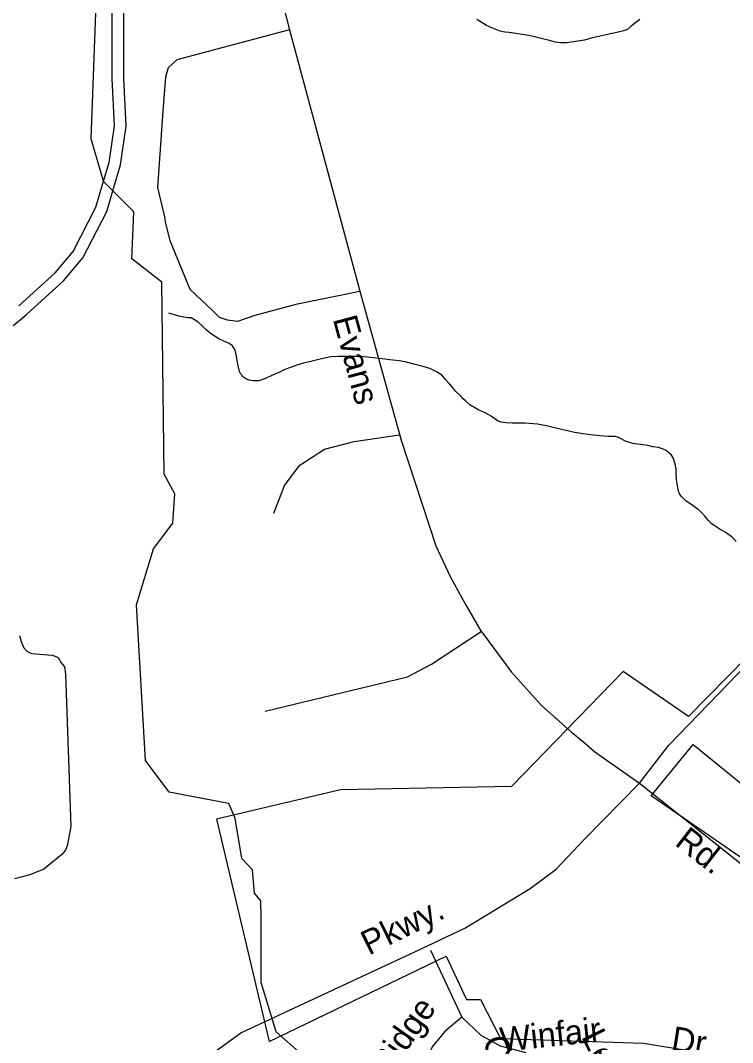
# Model space of a CAD drawing. Extents: x 2001466 to 2224147, y 644118 to 847247.
# Drawn here: x 2056856 to 2059635, y 751088 to 755074 of the extents above; entities that cross this region are included whole.
import ezdxf

# ---------------------------------------------------------------- set-up
doc = ezdxf.new("R2010")
doc.units = 0
for name, color, linetype in [('Exist Boundary Political City Limit New Hole', 7, 'Continuous'), ('Exist Hydrographic Misc Water Feature', 7, 'Continuous'), ('Exist Road Non-System Type 51', 7, 'Continuous'), ('Exist Road Non-System Type 51 Label', 7, 'Continuous'), ('Exist Road Secondary Type 51 Attributed', 7, 'Continuous'), ('Exist Road Secondary Type 51 Label', 7, 'Continuous'), ('Map Preparation Boundary City Limit Buffer Line', 7, 'Continuous')]:
    doc.layers.add(name, color=color, linetype=linetype)

msp = doc.modelspace()

# ---------------------------------------------------------------- linework, layer by layer
at = {"layer": 'Exist Boundary Political City Limit New Hole'}
msp.add_lwpolyline([(2059662.4, 751025.3), (2059965.4, 751468), (2059868.4, 751528.6), (2059916.9, 751637.8), (2059317, 752050.1), (2059480.5, 752250.2), (2059765.4, 752019.8), (2059862.2, 752074.4), (2059971.4, 751904.6), (2059995.6, 752808.1), (2059844.1, 752747.4), (2059462.4, 752359.4), (2059207.9, 752535.2), (2058771.6, 752086.5), (2058105, 752074.4), (2057620.2, 751959.1), (2057826.2, 751092), (2058517.1, 751425.6), (2058595.9, 751255.8), (2058650.4, 751255.8), (2058729.1, 751104.1), (2059286.6, 751085.9), (2059662.4, 751025.3)], dxfattribs=at)
at = {"layer": 'Exist Hydrographic Misc Water Feature'}
for points in [[(2057180.2, 754448.1), (2057131.1, 754613.3), (2057155.1, 755246), (2057130.1, 755312.2), (2056620.1, 755834.4), (2056553.1, 756036), (2056545.1, 756187), (2056511, 756335.4)], [(2059272.7, 755077.8), (2059256.9, 755066.1), (2059239, 755051.7), (2059225.1, 755039.6), (2059208.9, 755034), (2059183.3, 755027.7), (2059147, 755019.8), (2059111.3, 755011.5), (2059083, 755005.6), (2059056.9, 754997.4), (2059031.3, 754993.6), (2058987.4, 754987.3), (2058963.2, 754987.3), (2058943.1, 754989.5), (2058915.1, 754997.4), (2058893.1, 755003.2), (2058866.9, 755009.2), (2058839, 755015), (2058813.3, 755018.9), (2058789.4, 755022.9), (2058763.1, 755026.9), (2058745.3, 755028.8), (2058727.2, 755032.8), (2058695.2, 755044.9), (2058674.7, 755054.9), (2058637, 755078.5)], [(2057216, 754410), (2057181.1, 754445), (2057180.2, 754448.1)], [(2057661, 752021.7), (2057436, 752064.3), (2057343.1, 752187.6), (2057309.1, 752795.3), (2057375.1, 753013.7), (2057450, 753113.9), (2057457.9, 753228.6), (2057416.1, 753304.9), (2057407.1, 754053.1), (2057290, 754144.1), (2057298, 754327.7), (2057216, 754410)], [(2059189.8, 753447.9), (2059176.1, 753452), (2059149.6, 753451.9), (2059116, 753453.8), (2059079.7, 753457.7), (2059042, 753463.8), (2059018, 753467.9), (2058973.9, 753477.8), (2058939.9, 753485.4), (2058908.1, 753493.5), (2058873.6, 753499.5), (2058824.2, 753503.4), (2058803.7, 753503.2), (2058775.8, 753503.4), (2058750.2, 753505.2), (2058731.7, 753507.2), (2058717.8, 753513), (2058692, 753531.1), (2058674.1, 753541.1), (2058657.9, 753548.8), (2058643.8, 753555), (2058631.9, 753562.9), (2058609.5, 753574.8), (2058593.7, 753589), (2058583.9, 753599), (2058574, 753608.6), (2058553.5, 753628.7), (2058546, 753638.8), (2058529.8, 753656.7), (2058515.8, 753672.6), (2058499.6, 753690.5), (2058479.5, 753704.5), (2058453.5, 753716.6), (2058427.6, 753724.6), (2058391.3, 753734.5), (2058357.5, 753742.4), (2058333.5, 753746.5), (2058297.6, 753750.3), (2058267.5, 753754.1), (2058221.4, 753760.2), (2058197.6, 753762.2), (2058173.6, 753763.9), (2058151.4, 753764), (2058129.5, 753764.1), (2058095.5, 753764), (2058065.7, 753762), (2058025.7, 753753.8), (2057983.7, 753743.6), (2057959.7, 753737.9), (2057933.7, 753729.6), (2057909.9, 753721.5), (2057887.7, 753713.5), (2057863.5, 753701.3), (2057839.8, 753691.5), (2057811.9, 753677.5), (2057786, 753669.3), (2057763.9, 753669.4), (2057747.7, 753671.4), (2057738.1, 753675.3), (2057725.7, 753683.3), (2057715.9, 753695.3), (2057710, 753705.2), (2057703.6, 753733.3), (2057697.5, 753771.2), (2057693.8, 753789.1), (2057683.5, 753804.9), (2057669.6, 753815.1), (2057647.4, 753825), (2057629.6, 753833), (2057601.7, 753851), (2057581.4, 753867.1), (2057565.2, 753882.9), (2057549.4, 753897.1), (2057535.3, 753906.9), (2057521.7, 753914.6), (2057509.4, 753914.9), (2057493.6, 753916.9), (2057473.3, 753920.7), (2057435, 753932.6)], [(2059648.9, 753042.8), (2059632.9, 753059), (2059614.3, 753072.8), (2059608.7, 753076.9), (2059594.6, 753084.7), (2059590.3, 753086.9), (2059574.5, 753096.7), (2059558.5, 753106.8), (2059552.8, 753110.9), (2059540.5, 753124.5), (2059526.3, 753140.9), (2059512.4, 753156.8), (2059498.6, 753168.6), (2059476.7, 753184.5), (2059452.5, 753200.4), (2059434.2, 753218.5), (2059426.5, 753230.3), (2059422.3, 753244.3), (2059418.2, 753268.4), (2059416.4, 753284.6), (2059413.9, 753308.5), (2059413.9, 753326.3), (2059410, 753344.3), (2059402.3, 753368.2), (2059396.3, 753378.4), (2059386.1, 753388.5), (2059376, 753396.6), (2059364.1, 753402.4), (2059346.1, 753408.4), (2059324.1, 753412.1), (2059304, 753416.4), (2059275.7, 753420.3), (2059245.8, 753424), (2059220, 753432), (2059189.8, 753447.9)], [(2057795.1, 751571.4), (2057794, 751640.3), (2057769, 751670.3), (2057761, 751762.4), (2057719, 751805.8), (2057694, 751963.9), (2057668.9, 752020.2), (2057661, 752021.7)], [(2057953.9, 751041.1), (2057854.1, 751130.5), (2057795.1, 751322), (2057795.1, 751571.4)]]:
    msp.add_lwpolyline(points, dxfattribs=at)
at = {"layer": 'Exist Road Non-System Type 51'}
for p, q in [((2057906.2, 755038), (2058179.8, 754018.7)), ((2059270.8, 752099.3), (2059988, 751531.1))]:
    msp.add_line(p, q, dxfattribs=at)
for points in [[(2057180.2, 754448.1), (2057201.3, 754520.4), (2057222.4, 754663.9), (2057213.8, 754848.3), (2057213.8, 755216.9), (2057231.8, 755302.4), (2057260.6, 755397.6), (2057318.1, 755530.4), (2057411, 755672.1), (2057511, 755780.5)], [(2057216, 754410), (2057245.5, 754510.7), (2057267.7, 754661.6), (2057258.9, 754849.4), (2057258.9, 755212.2), (2057275.6, 755291.2), (2057303, 755382.1), (2057358, 755508.9), (2057446.7, 755644.2), (2057554.8, 755751.3)], [(2057527.7, 755756.4), (2057598.5, 755685), (2057680.3, 755590.4), (2057717.8, 755530.7), (2057754.1, 755486.4), (2057838.4, 755301.3), (2057906.2, 755038)], [(2057906.2, 755038), (2057465.8, 754920.7), (2057431.9, 754889.4), (2057421.5, 754852.9), (2057411.1, 754722.5), (2057390.2, 754422.8), (2057417.6, 754308.1), (2057420.2, 754287.2), (2057438.4, 754216.8), (2057516.6, 754026.5), (2057605.8, 753941.9), (2057631.3, 753917), (2057662.5, 753906.6), (2057704.2, 753901.4), (2057772, 753924.9), (2057937.4, 753969.2), (2058179.8, 754018.7)], [(2056849.6, 753961.3), (2056990.9, 754089.8), (2057061.8, 754173.3), (2057150.5, 754346.5), (2057180.2, 754448.1)], [(2055765.9, 752129.6), (2055870.1, 752230.4), (2056045.4, 752449.6), (2056107.3, 752569.1), (2056190.5, 752757.6), (2056201.7, 752802.3), (2056231, 752904.5), (2056263.5, 753060.4), (2056293.5, 753167.6), (2056347.2, 753343.8), (2056376.6, 753415.3), (2056411.9, 753481.8), (2056458.4, 753541), (2056535.9, 753643), (2056632.3, 753723.5), (2056879.2, 753927.2), (2057023.4, 754058.4), (2057099.6, 754148.1), (2057192.6, 754329.8), (2057216, 754410)], [(2058179.8, 754018.7), (2058341.3, 753437.4), (2058476.8, 753025.5), (2058534.1, 752903), (2058591.5, 752798.7), (2058654, 752691.8), (2058660.8, 752682.6)], [(2057844.8, 753152.9), (2057885.8, 753261.1), (2057945.5, 753339.4), (2058042.4, 753402.8), (2058157.9, 753432.6), (2058335.4, 753458.8)], [(2059270.8, 752099.3), (2059386.3, 752248.4), (2059617, 752487.1), (2059708.4, 752582.3), (2059772.6, 752639.8), (2059837.5, 752687.3), (2060004.3, 752796.7), (2060056.5, 752819.1)], [(2056851.7, 752676.2), (2056858.5, 752651.8), (2056869, 752627.5), (2056881, 752614.6), (2056898.6, 752605.7), (2056981.3, 752599), (2057002.6, 752590.2), (2057014.9, 752569.7), (2057027.1, 752553), (2057032, 752524.8), (2057052.3, 751931.1), (2057037.8, 751855.4), (2057030.9, 751838.1), (2057016.2, 751820.6), (2056947.1, 751764.7), (2056891.8, 751741.7), (2056832.2, 751727.2)], [(2057811.3, 752380.9), (2058366.6, 752515.1), (2058459.8, 752563.6), (2058654, 752691.8)], [(2058660.8, 752682.6), (2058771.3, 752532.8), (2058888.5, 752402.5), (2059004.3, 752300.2), (2059055.7, 752258.7), (2059097.5, 752221.7), (2059270.8, 752099.3)], [(2058455.3, 751448.4), (2058578.3, 751187.4)], [(2058578.3, 751187.4), (2058511.2, 751131.4), (2058462.8, 751071.7), (2058425.5, 750978.5)], [(2058578.3, 751187.4), (2058652.9, 751116.5), (2058727.4, 751075.5), (2058828, 751049.4)]]:
    msp.add_lwpolyline(points, dxfattribs=at)
at = {"layer": 'Exist Road Secondary Type 51 Attributed'}
msp.add_lwpolyline([(2055728.8, 748744.5), (2056059.2, 749657.9), (2056162, 749843), (2056285.3, 750007.6), (2056424.1, 750151.7), (2056822.6, 750462.5), (2057496.8, 750967.6), (2057715.2, 751125.9), (2058397.3, 751442.9), (2058590.4, 751534.5), (2058844.5, 751689.3), (2058945.7, 751764.2), (2059055.3, 751880.3), (2059270.8, 752099.3)], dxfattribs=at)
at = {"layer": 'Map Preparation Boundary City Limit Buffer Line'}
msp.add_lwpolyline([(2059662.4, 751025.3), (2059965.4, 751468), (2059868.4, 751528.6), (2059916.9, 751637.8), (2059317, 752050.1), (2059480.5, 752250.2), (2059765.4, 752019.8), (2059862.2, 752074.4), (2059971.4, 751904.6), (2059995.6, 752808.1), (2059844.1, 752747.4), (2059462.4, 752359.4), (2059207.9, 752535.2), (2058771.6, 752086.5), (2058105, 752074.4), (2057620.2, 751959.1), (2057826.2, 751092), (2058517.1, 751425.6), (2058595.9, 751255.8), (2058650.4, 751255.8), (2058729.1, 751104.1), (2059286.6, 751085.9), (2059662.4, 751025.3)], dxfattribs=at)

# ---------------------------------------------------------------- texts
at = {"layer": 'Exist Road Non-System Type 51 Label'}
for s, rotation, p in [('Evans', 285.0258, (2058074.3, 753910.1)), ('Rd.', 321.947, (2059404.9, 751860.9)), ('Pebble Ridge', 54.7522, (2058041.5, 750599.3)), ('Winfair', 6.0923, (2058731.8, 751051.7)), ('Legend', 296.174, (2059043.2, 751111.8)), ('Dr.', 350.9792, (2059391.6, 751058.5)), ('Chancellors', 286.4946, (2058659.6, 751100))]:
    msp.add_text(s, height=95, rotation=rotation, dxfattribs=at).set_placement(p)
at = {"layer": 'Exist Road Secondary Type 51 Label'}
msp.add_text('Pkwy.', height=95, rotation=26.2702, dxfattribs=at).set_placement((2058215.1, 751426.9))

doc.saveas('drawing.dxf')
